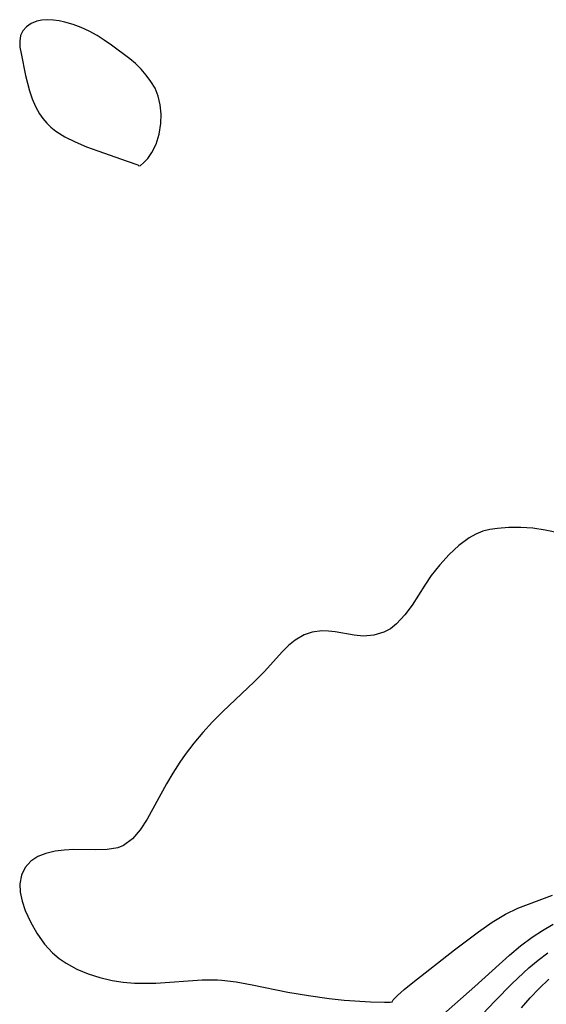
# Model space of a CAD drawing. Header units: metres. Extents: x 1073367 to 1082519, y 1569854 to 1574957.
# Tile 890 of 1056: x 1080444 to 1080507, y 1572019 to 1572135. Entities that reach past the tile are written whole.
import ezdxf

# ---------------------------------------------------------------- set-up
doc = ezdxf.new("R2010")
doc.units = ezdxf.units.M
doc.layers.add('CGG_CurvaNivelLidar_v1', color=253, linetype='Continuous', lineweight=30)

msp = doc.modelspace()

# ---------------------------------------------------------------- linework, layer by layer
at = {"layer": 'CGG_CurvaNivelLidar_v1'}
for p, q in [((1080445.2022, 1572134.3891, 76), (1080444.7713, 1572133.9006, 76)), ((1080445.7565, 1572134.7804, 76), (1080445.2022, 1572134.3891, 76)), ((1080446.4116, 1572135.0546, 76), (1080445.7565, 1572134.7804, 76)), ((1080447.0271, 1572135.1802, 76), (1080446.4116, 1572135.0546, 76)), ((1080447.6872, 1572135.2182, 76), (1080447.0271, 1572135.1802, 76)), ((1080448.3791, 1572135.1793, 76), (1080447.6872, 1572135.2182, 76)), ((1080449.0526, 1572135.0794, 76), (1080448.3791, 1572135.1793, 76)), ((1080449.7381, 1572134.9278, 76), (1080449.0526, 1572135.0794, 76)), ((1080450.7082, 1572134.6428, 76), (1080449.7381, 1572134.9278, 76)), ((1080451.6763, 1572134.2842, 76), (1080450.7082, 1572134.6428, 76)), ((1080452.6279, 1572133.8569, 76), (1080451.6763, 1572134.2842, 76)), ((1080444.4947, 1572133.3286, 76), (1080444.3948, 1572132.6832, 76)), ((1080444.7713, 1572133.9006, 76), (1080444.4947, 1572133.3286, 76)), ((1080453.5478, 1572133.3586, 76), (1080452.6279, 1572133.8569, 76)), ((1080454.4133, 1572132.7978, 76), (1080453.5478, 1572133.3586, 76)), ((1080444.3948, 1572132.6832, 76), (1080444.4312, 1572131.9757, 76)), ((1080444.4312, 1572131.9757, 76), (1080444.554, 1572131.2154, 76)), ((1080455.2506, 1572132.195, 76), (1080454.4133, 1572132.7978, 76)), ((1080457.4495, 1572130.5665, 76), (1080455.2506, 1572132.195, 76)), ((1080444.554, 1572131.2154, 76), (1080445.086, 1572128.6288, 76)), ((1080458.1013, 1572130.0254, 76), (1080457.4495, 1572130.5665, 76)), ((1080458.7669, 1572129.3732, 76), (1080458.1013, 1572130.0254, 76)), ((1080445.086, 1572128.6288, 76), (1080445.5534, 1572126.7897, 76)), ((1080459.3768, 1572128.6658, 76), (1080458.7669, 1572129.3732, 76)), ((1080459.9294, 1572127.912, 76), (1080459.3768, 1572128.6658, 76)), ((1080460.4164, 1572127.1066, 76), (1080459.9294, 1572127.912, 76)), ((1080445.5534, 1572126.7897, 76), (1080445.8803, 1572125.8488, 76)), ((1080460.7992, 1572126.1658, 76), (1080460.4164, 1572127.1066, 76)), ((1080461.0405, 1572125.1381, 76), (1080460.7992, 1572126.1658, 76)), ((1080445.8803, 1572125.8488, 76), (1080446.2787, 1572124.9381, 76)), ((1080446.2787, 1572124.9381, 76), (1080446.7589, 1572124.0748, 76)), ((1080461.1462, 1572124.0413, 76), (1080461.0405, 1572125.1381, 76)), ((1080446.7589, 1572124.0748, 76), (1080447.1507, 1572123.5094, 76)), ((1080461.1141, 1572122.9217, 76), (1080461.1462, 1572124.0413, 76)), ((1080447.1507, 1572123.5094, 76), (1080447.5894, 1572122.981, 76)), ((1080447.5894, 1572122.981, 76), (1080448.0804, 1572122.4885, 76)), ((1080448.0804, 1572122.4885, 76), (1080448.6706, 1572122.0164, 76)), ((1080460.9083, 1572121.6588, 76), (1080461.1141, 1572122.9217, 76)), ((1080448.6706, 1572122.0164, 76), (1080449.735, 1572121.3545, 76)), ((1080449.735, 1572121.3545, 76), (1080450.9669, 1572120.7429, 76)), ((1080460.5441, 1572120.4972, 76), (1080460.9083, 1572121.6588, 76)), ((1080450.9669, 1572120.7429, 76), (1080452.2956, 1572120.1853, 76)), ((1080452.2956, 1572120.1853, 76), (1080453.6487, 1572119.6836, 76)), ((1080460.0546, 1572119.5025, 76), (1080460.5441, 1572120.4972, 76)), ((1080453.6487, 1572119.6836, 76), (1080457.1308, 1572118.4854, 76)), ((1080459.5477, 1572118.7869, 76), (1080460.0546, 1572119.5025, 76)), ((1080457.1308, 1572118.4854, 76), (1080458.3647, 1572118.0165, 76)), ((1080458.3647, 1572118.0165, 76), (1080458.5, 1572117.922, 76)), ((1080458.5, 1572117.922, 76), (1080458.6875, 1572117.9752, 76)), ((1080458.6875, 1572117.9752, 76), (1080459.0633, 1572118.272, 76)), ((1080459.0633, 1572118.272, 76), (1080459.5477, 1572118.7869, 76)), ((1080500.061, 1572074.8645, 76), (1080499.2102, 1572074.6515, 76)), ((1080500.9507, 1572074.9973, 76), (1080500.061, 1572074.8645, 76)), ((1080502.3016, 1572075.0969, 76), (1080500.9507, 1572074.9973, 76)), ((1080503.7113, 1572075.0997, 76), (1080502.3016, 1572075.0969, 76)), ((1080505.1576, 1572075.0038, 76), (1080503.7113, 1572075.0997, 76)), ((1080506.621, 1572074.8005, 76), (1080505.1576, 1572075.0038, 76)), ((1080508.3397, 1572074.4122, 76), (1080506.621, 1572074.8005, 76)), ((1080497.5985, 1572073.8904, 76), (1080496.3771, 1572072.959, 76)), ((1080498.3812, 1572074.3243, 76), (1080497.5985, 1572073.8904, 76)), ((1080499.2102, 1572074.6515, 76), (1080498.3812, 1572074.3243, 76)), ((1080496.3771, 1572072.959, 76), (1080495.2283, 1572071.8826, 76)), ((1080495.2283, 1572071.8826, 76), (1080494.131, 1572070.6881, 76)), ((1080494.131, 1572070.6881, 76), (1080493.1178, 1572069.3977, 76)), ((1080493.1178, 1572069.3977, 76), (1080492.3668, 1572068.2871, 76)), ((1080492.3668, 1572068.2871, 76), (1080490.8426, 1572065.9225, 76)), ((1080490.8426, 1572065.9225, 76), (1080490.0047, 1572064.7722, 76)), ((1080490.0047, 1572064.7722, 76), (1080489.0036, 1572063.6782, 76)), ((1080488.2798, 1572063.1178, 76), (1080487.4936, 1572062.6919, 76)), ((1080489.0036, 1572063.6782, 76), (1080488.2798, 1572063.1178, 76)), ((1080478.0571, 1572062.3848, 76), (1080477.0219, 1572061.7744, 76)), ((1080479.0146, 1572062.7212, 76), (1080478.0571, 1572062.3848, 76)), ((1080480.1711, 1572062.8648, 76), (1080479.0146, 1572062.7212, 76)), ((1080480.9496, 1572062.833, 76), (1080480.1711, 1572062.8648, 76)), ((1080481.7311, 1572062.7318, 76), (1080480.9496, 1572062.833, 76)), ((1080483.9751, 1572062.3354, 76), (1080481.7311, 1572062.7318, 76)), ((1080485.1006, 1572062.2403, 76), (1080483.9751, 1572062.3354, 76)), ((1080486.3222, 1572062.3398, 76), (1080485.1006, 1572062.2403, 76)), ((1080487.4936, 1572062.6919, 76), (1080486.3222, 1572062.3398, 76)), ((1080476.2305, 1572061.1301, 76), (1080475.474, 1572060.3882, 76)), ((1080477.0219, 1572061.7744, 76), (1080476.2305, 1572061.1301, 76)), ((1080475.474, 1572060.3882, 76), (1080473.3739, 1572058.0364, 76)), ((1080473.3739, 1572058.0364, 76), (1080472.2105, 1572056.8622, 76)), ((1080472.2105, 1572056.8622, 76), (1080468.3936, 1572053.2766, 76)), ((1080468.3936, 1572053.2766, 76), (1080467.221, 1572052.0833, 76)), ((1080467.221, 1572052.0833, 76), (1080466.0817, 1572050.8466, 76)), ((1080466.0817, 1572050.8466, 76), (1080464.9933, 1572049.5644, 76)), ((1080464.9933, 1572049.5644, 76), (1080463.9767, 1572048.2323, 76)), ((1080463.9767, 1572048.2323, 76), (1080463.3454, 1572047.3116, 76)), ((1080463.3454, 1572047.3116, 76), (1080462.5347, 1572046.0275, 76)), ((1080462.5347, 1572046.0275, 76), (1080461.7758, 1572044.7317, 76)), ((1080461.7758, 1572044.7317, 76), (1080459.4916, 1572040.5768, 76)), ((1080459.4916, 1572040.5768, 76), (1080458.6589, 1572039.2981, 76)), ((1080458.6589, 1572039.2981, 76), (1080457.7461, 1572038.234, 76)), ((1080456.7028, 1572037.4699, 76), (1080456.0029, 1572037.1923, 76)), ((1080457.7461, 1572038.234, 76), (1080456.7028, 1572037.4699, 76)), ((1080447.5021, 1572036.5225, 76), (1080446.5291, 1572036.1441, 76)), ((1080448.5802, 1572036.7727, 76), (1080447.5021, 1572036.5225, 76)), ((1080449.6715, 1572036.9126, 76), (1080448.5802, 1572036.7727, 76)), ((1080450.7935, 1572036.9769, 76), (1080449.6715, 1572036.9126, 76)), ((1080453.3614, 1572036.9523, 76), (1080450.7935, 1572036.9769, 76)), ((1080454.7338, 1572036.9781, 76), (1080453.3614, 1572036.9523, 76)), ((1080456.0029, 1572037.1923, 76), (1080454.7338, 1572036.9781, 76)), ((1080445.7053, 1572035.6113, 76), (1080445.0392, 1572034.8553, 76)), ((1080446.5291, 1572036.1441, 76), (1080445.7053, 1572035.6113, 76)), ((1080444.6026, 1572033.9408, 76), (1080444.4095, 1572032.9134, 76)), ((1080445.0392, 1572034.8553, 76), (1080444.6026, 1572033.9408, 76)), ((1080444.4095, 1572032.9134, 76), (1080444.4564, 1572031.9059, 76)), ((1080444.4564, 1572031.9059, 76), (1080444.6824, 1572030.8542, 76)), ((1080503.3863, 1572030.0317, 76), (1080507.4852, 1572031.5652, 76)), ((1080444.6824, 1572030.8542, 76), (1080445.0475, 1572029.773, 76)), ((1080445.0475, 1572029.773, 76), (1080445.6571, 1572028.4028, 76)), ((1080500.3506, 1572028.379, 76), (1080501.9144, 1572029.3368, 76)), ((1080501.9144, 1572029.3368, 76), (1080503.3863, 1572030.0317, 76)), ((1080445.6571, 1572028.4028, 76), (1080446.42, 1572027.0537, 76)), ((1080498.7314, 1572027.2319, 76), (1080500.3506, 1572028.379, 76)), ((1080506.2838, 1572027.4007, 75.5), (1080507.5412, 1572028.1322, 75.5)), ((1080446.42, 1572027.0537, 76), (1080447.3368, 1572025.7747, 76)), ((1080495.8816, 1572025.0903, 76), (1080498.7314, 1572027.2319, 76)), ((1080505.0681, 1572026.6055, 75.5), (1080506.2838, 1572027.4007, 75.5)), ((1080447.3368, 1572025.7747, 76), (1080448.2858, 1572024.745, 76)), ((1080503.6979, 1572025.5745, 75.5), (1080505.0681, 1572026.6055, 75.5)), ((1080448.2858, 1572024.745, 76), (1080449.0623, 1572024.0814, 76)), ((1080490.9287, 1572021.2234, 76), (1080495.8816, 1572025.0903, 76)), ((1080502.3792, 1572024.4665, 75.5), (1080503.6979, 1572025.5745, 75.5)), ((1080505.7741, 1572023.8942, 75), (1080506.914, 1572024.7602, 75)), ((1080449.0623, 1572024.0814, 76), (1080449.9002, 1572023.5055, 76)), ((1080449.9002, 1572023.5055, 76), (1080451.1533, 1572022.8268, 76)), ((1080498.2817, 1572020.7443, 75.5), (1080502.3792, 1572024.4665, 75.5)), ((1080504.6765, 1572022.9666, 75), (1080505.7741, 1572023.8942, 75)), ((1080451.1533, 1572022.8268, 76), (1080452.4944, 1572022.2686, 76)), ((1080452.4944, 1572022.2686, 76), (1080453.9018, 1572021.8217, 76)), ((1080502.713, 1572021.1292, 75), (1080504.6765, 1572022.9666, 75)), ((1080453.9018, 1572021.8217, 76), (1080455.3581, 1572021.4837, 76)), ((1080455.3581, 1572021.4837, 76), (1080456.659, 1572021.2798, 76)), ((1080456.659, 1572021.2798, 76), (1080457.9784, 1572021.1637, 76)), ((1080457.9784, 1572021.1637, 76), (1080459.2437, 1572021.1352, 76)), ((1080459.2437, 1572021.1352, 76), (1080460.5152, 1572021.1694, 76)), ((1080460.5152, 1572021.1694, 76), (1080466.0086, 1572021.5358, 76)), ((1080466.0086, 1572021.5358, 76), (1080467.821, 1572021.5315, 76)), ((1080467.821, 1572021.5315, 76), (1080468.3337, 1572021.4996, 76)), ((1080468.3337, 1572021.4996, 76), (1080470.0101, 1572021.2959, 76)), ((1080470.0101, 1572021.2959, 76), (1080471.8994, 1572020.955, 76)), ((1080489.8992, 1572020.3873, 76), (1080490.9287, 1572021.2234, 76)), ((1080500.6417, 1572019.0163, 75), (1080502.713, 1572021.1292, 75)), ((1080505.9135, 1572020.5385, 74.5), (1080507.0491, 1572021.6105, 74.5)), ((1080471.8994, 1572020.955, 76), (1080476.1466, 1572020.1022, 76)), ((1080476.1466, 1572020.1022, 76), (1080478.6048, 1572019.6734, 76)), ((1080489.1236, 1572019.7011, 76), (1080489.8992, 1572020.3873, 76)), ((1080491.9196, 1572015.1688, 75.5), (1080498.2817, 1572020.7443, 75.5)), ((1080504.8364, 1572019.4076, 74.5), (1080505.9135, 1572020.5385, 74.5)), ((1080478.6048, 1572019.6734, 76), (1080481.0154, 1572019.3358, 76)), ((1080481.0154, 1572019.3358, 76), (1080482.8232, 1572019.1459, 76)), ((1080482.8232, 1572019.1459, 76), (1080485.9206, 1572018.9351, 76)), ((1080485.9206, 1572018.9351, 76), (1080487.6035, 1572018.8857, 76)), ((1080487.6035, 1572018.8857, 76), (1080488.2705, 1572018.8927, 76)), ((1080488.2705, 1572018.8927, 76), (1080488.5, 1572018.923, 76)), ((1080488.5, 1572018.923, 76), (1080488.6229, 1572019.1693, 76)), ((1080488.6229, 1572019.1693, 76), (1080489.1236, 1572019.7011, 76)), ((1080494.2173, 1572012.2789, 75), (1080500.6417, 1572019.0163, 75)), ((1080503.8174, 1572018.2271, 74.5), (1080504.8364, 1572019.4076, 74.5))]:
    msp.add_line(p, q, dxfattribs=at)

doc.saveas('drawing.dxf')
